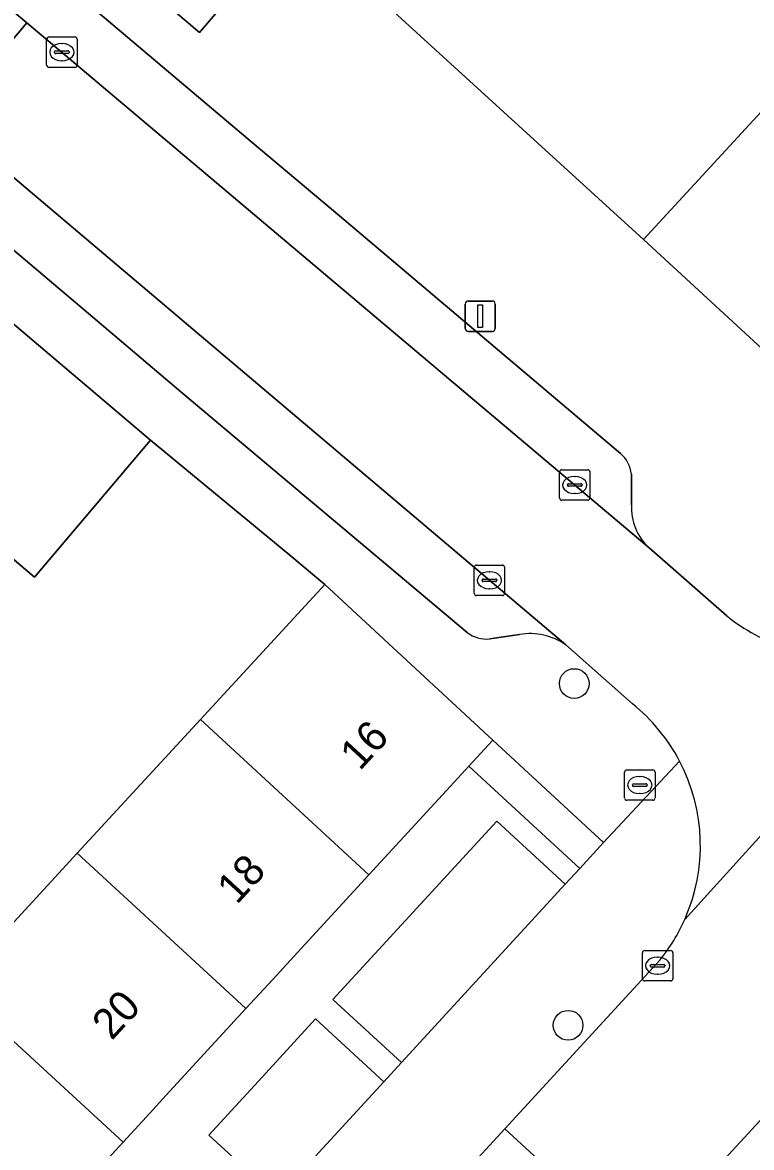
# Model space of a CAD drawing. Extents: x 162523 to 163266, y 381230 to 382050.
# Drawn here: x 163030.75 to 163054.73, y 381512.12 to 381549.11 of the extents above; entities that cross this region are included whole.
import ezdxf

# ---------------------------------------------------------------- set-up
doc = ezdxf.new("R2010")
doc.units = 0
for name, color, linetype in [('IMGEO_Boom', 7, 'Continuous'), ('IMGEO_Brandkraan', 7, 'Continuous'), ('IMGEO_Erf', 7, 'Continuous'), ('IMGEO_Groenvoorziening', 7, 'Continuous'), ('IMGEO_Kolk', 7, 'Continuous'), ('IMGEO_Lichtmast', 7, 'Continuous'), ('IMGEO_Muur', 7, 'Continuous'), ('IMGEO_Pand', 7, 'Continuous'), ('IMGEO_Pand_nummerreeks', 7, 'Continuous'), ('IMGEO_Parkeervlak_open', 7, 'Continuous'), ('IMGEO_Rijbaan_lokaal_open', 7, 'Continuous'), ('IMGEO_Voetpad_open', 7, 'Continuous')]:
    doc.layers.add(name, color=color, linetype=linetype)

msp = doc.modelspace()

# ---------------------------------------------------------------- linework, layer by layer
at = {"layer": 'IMGEO_Boom'}
for centre in [(163048.898, 381527.374), (163048.696, 381516.136)]:
    msp.add_circle(centre, 0.489, dxfattribs=at)
at = {"layer": 'IMGEO_Brandkraan'}
for p, q in [((163050.555, 381523.611), (163050.555, 381524.463)), ((163050.63, 381524.537), (163051.482, 381524.537)), ((163051.043, 381524.317), (163051.068, 381524.317)), ((163051.556, 381524.463), (163051.556, 381523.611)), ((163050.814, 381524.031), (163050.814, 381524.043)), ((163051.252, 381523.994), (163050.854, 381523.994)), ((163050.857, 381524.08), (163051.255, 381524.08)), ((163051.298, 381524.043), (163051.298, 381524.031)), ((163051.066, 381523.757), (163051.041, 381523.757)), ((163051.482, 381523.537), (163050.63, 381523.537))]:
    msp.add_line(p, q, dxfattribs=at)
for points in [[(163050.555, 381523.611), (163050.555, 381524.463)], [(163050.63, 381524.537), (163051.482, 381524.537)], [(163051.556, 381524.463), (163051.556, 381523.611)], [(163051.482, 381523.537), (163050.63, 381523.537)]]:
    msp.add_lwpolyline(points, dxfattribs=at)
for centre, radius, start, end in [((163050.632, 381524.461), 0.0765, 91.552, 178.448), ((163050.632, 381524.461), 0.0765, 91.552, 178.448), ((163051.48, 381524.461), 0.0765, 1.552, 88.448), ((163051.48, 381524.461), 0.0765, 1.552, 88.448), ((163050.854, 381524.04), 0.0403, 85.8775, 175.7526), ((163050.851, 381524.03), 0.0366, 178.938, 274.7102), ((163051.255, 381524.037), 0.043, 264.8664, 352.4533), ((163051.259, 381524.042), 0.0386, 1.7309, 96.639), ((163050.632, 381523.613), 0.0765, 181.552, 268.448), ((163050.632, 381523.613), 0.0765, 181.552, 268.448), ((163051.48, 381523.613), 0.0765, 271.552, 358.448), ((163051.48, 381523.613), 0.0765, 271.552, 358.448)]:
    msp.add_arc(centre, radius, start, end, dxfattribs=at)
for centre, major_axis, ratio, start_param, end_param in [((163051.042, 381524.037), (-0.387, 0.002), 0.722429, 4.712389, 7.853982), ((163051.067, 381524.037), (-0.39, 0.002), 0.717154, 1.570796, 4.712389)]:
    msp.add_ellipse(centre, major_axis=major_axis, ratio=ratio, start_param=start_param, end_param=end_param, dxfattribs=at)
at = {"layer": 'IMGEO_Erf'}
msp.add_lwpolyline([(162981.863, 381595.134), (163000, 381579.765), (163036.569, 381548.778), (163039.317, 381552), (163034.602, 381555.997), (163030.056, 381559.851), (163025.51, 381563.705), (163020.964, 381567.558), (163016.417, 381571.413), (163011.871, 381575.266), (163007.325, 381579.12), (163002.778, 381582.975), (163000, 381585.33), (162998.232, 381586.828), (162993.686, 381590.682), (162989.14, 381594.536), (162984.611, 381598.375)], close=True, dxfattribs=at)
for points in [[(163042.716, 381549.691), (163050.067, 381542.984), (163051.175, 381541.973), (163055.297, 381546.452), (163059.343, 381550.848)], [(163020.4, 381508.623), (163024.449, 381513.015), (163028.498, 381517.407), (163032.548, 381521.799), (163036.598, 381526.191), (163040.696, 381530.636), (163039.544, 381531.596), (163034.957, 381535.373), (163031.142, 381530.874), (163026.588, 381534.735), (163026.617, 381534.77), (163026.38, 381534.968), (163022.85, 381530.753), (163019.003, 381526.159), (163015.155, 381521.564), (163011.307, 381516.97), (163010.44, 381515.935), (163012.363, 381514.166), (163009.259, 381510.565)], [(163039.125, 381510.461), (163036.875, 381512.527), (163038.51, 381514.304), (163040.388, 381516.344), (163042.633, 381514.28), (163043.21, 381514.909), (163040.96, 381516.98), (163046.356, 381522.844), (163048.601, 381520.778), (163049.079, 381521.297), (163045.429, 381524.656), (163044.952, 381524.136), (163042.144, 381521.086), (163039.555, 381518.272), (163038.977, 381517.644), (163038.099, 381516.69), (163035.466, 381513.828), (163034.942, 381513.258), (163034.054, 381512.294), (163033.309, 381511.485)]]:
    msp.add_lwpolyline(points, dxfattribs=at)
at = {"layer": 'IMGEO_Groenvoorziening'}
for points in [[(163046.221, 381525.516), (163045.429, 381524.656), (163049.079, 381521.297), (163049.858, 381522.146)], [(163048.601, 381520.778), (163046.356, 381522.844), (163040.96, 381516.98), (163043.21, 381514.909)], [(163042.633, 381514.28), (163040.388, 381516.344), (163038.51, 381514.304), (163036.875, 381512.527), (163039.125, 381510.461)]]:
    msp.add_lwpolyline(points, close=True, dxfattribs=at)
at = {"layer": 'IMGEO_Kolk'}
for p, q in [((163031.542, 381547.71), (163031.542, 381548.562)), ((163031.617, 381548.636), (163032.469, 381548.636)), ((163032.03, 381548.416), (163032.055, 381548.416)), ((163032.543, 381548.562), (163032.543, 381547.71)), ((163031.801, 381548.13), (163031.801, 381548.142)), ((163032.239, 381548.093), (163031.841, 381548.093)), ((163031.844, 381548.179), (163032.242, 381548.179)), ((163032.285, 381548.142), (163032.285, 381548.13)), ((163032.469, 381547.636), (163031.617, 381547.636)), ((163032.053, 381547.856), (163032.028, 381547.856)), ((163048.415, 381533.477), (163048.415, 381534.329)), ((163048.49, 381534.403), (163049.342, 381534.403)), ((163049.416, 381534.329), (163049.416, 381533.477)), ((163048.717, 381533.946), (163049.115, 381533.946)), ((163048.903, 381534.183), (163048.928, 381534.183)), ((163048.674, 381533.897), (163048.674, 381533.909)), ((163049.112, 381533.86), (163048.714, 381533.86)), ((163048.926, 381533.623), (163048.901, 381533.623)), ((163049.158, 381533.909), (163049.158, 381533.897)), ((163049.342, 381533.403), (163048.49, 381533.403)), ((163045.608, 381530.343), (163045.608, 381531.195)), ((163045.683, 381531.269), (163046.535, 381531.269)), ((163046.096, 381531.049), (163046.121, 381531.049)), ((163046.609, 381531.195), (163046.609, 381530.343)), ((163045.867, 381530.763), (163045.867, 381530.775)), ((163046.305, 381530.726), (163045.907, 381530.726)), ((163045.91, 381530.812), (163046.308, 381530.812)), ((163046.351, 381530.775), (163046.351, 381530.763)), ((163046.535, 381530.269), (163045.683, 381530.269)), ((163046.119, 381530.489), (163046.094, 381530.489)), ((163051.141, 381517.67), (163051.141, 381518.522)), ((163051.216, 381518.596), (163052.068, 381518.596)), ((163051.629, 381518.376), (163051.654, 381518.376)), ((163052.142, 381518.522), (163052.142, 381517.67)), ((163051.4, 381518.09), (163051.4, 381518.102)), ((163051.838, 381518.053), (163051.44, 381518.053)), ((163051.443, 381518.139), (163051.841, 381518.139)), ((163051.884, 381518.102), (163051.884, 381518.09)), ((163051.652, 381517.816), (163051.627, 381517.816)), ((163052.068, 381517.596), (163051.216, 381517.596))]:
    msp.add_line(p, q, dxfattribs=at)
for points in [[(163031.542, 381547.71), (163031.542, 381548.562)], [(163031.617, 381548.636), (163032.469, 381548.636)], [(163032.543, 381548.562), (163032.543, 381547.71)], [(163032.469, 381547.636), (163031.617, 381547.636)], [(163048.415, 381533.477), (163048.415, 381534.329)], [(163048.49, 381534.403), (163049.342, 381534.403)], [(163049.416, 381534.329), (163049.416, 381533.477)], [(163049.342, 381533.403), (163048.49, 381533.403)], [(163045.608, 381530.343), (163045.608, 381531.195)], [(163045.683, 381531.269), (163046.535, 381531.269)], [(163046.609, 381531.195), (163046.609, 381530.343)], [(163046.535, 381530.269), (163045.683, 381530.269)], [(163051.141, 381517.67), (163051.141, 381518.522)], [(163051.216, 381518.596), (163052.068, 381518.596)], [(163052.142, 381518.522), (163052.142, 381517.67)], [(163052.068, 381517.596), (163051.216, 381517.596)]]:
    msp.add_lwpolyline(points, dxfattribs=at)
for centre, radius, start, end in [((163031.619, 381548.56), 0.0765, 91.552, 178.448), ((163031.619, 381548.56), 0.0765, 91.552, 178.448), ((163032.467, 381548.56), 0.0765, 1.552, 88.448), ((163032.467, 381548.56), 0.0765, 1.552, 88.448), ((163031.841, 381548.139), 0.0403, 85.8775, 175.7526), ((163031.838, 381548.129), 0.0366, 178.938, 274.7102), ((163032.242, 381548.136), 0.043, 264.8664, 352.4533), ((163032.246, 381548.141), 0.0386, 1.7309, 96.639), ((163031.619, 381547.712), 0.0765, 181.552, 268.448), ((163031.619, 381547.712), 0.0765, 181.552, 268.448), ((163032.467, 381547.712), 0.0765, 271.552, 358.448), ((163032.467, 381547.712), 0.0765, 271.552, 358.448), ((163048.492, 381534.327), 0.0765, 91.552, 178.448), ((163048.492, 381534.327), 0.0765, 91.552, 178.448), ((163049.34, 381534.327), 0.0765, 1.552, 88.448), ((163049.34, 381534.327), 0.0765, 1.552, 88.448), ((163048.714, 381533.906), 0.0403, 85.8775, 175.7526), ((163049.119, 381533.908), 0.0386, 1.7309, 96.639), ((163048.711, 381533.896), 0.0366, 178.938, 274.7102), ((163049.115, 381533.903), 0.043, 264.8664, 352.4533), ((163048.492, 381533.479), 0.0765, 181.552, 268.448), ((163048.492, 381533.479), 0.0765, 181.552, 268.448), ((163049.34, 381533.479), 0.0765, 271.552, 358.448), ((163049.34, 381533.479), 0.0765, 271.552, 358.448), ((163045.685, 381531.193), 0.0765, 91.552, 178.448), ((163045.685, 381531.193), 0.0765, 91.552, 178.448), ((163046.533, 381531.193), 0.0765, 1.552, 88.448), ((163046.533, 381531.193), 0.0765, 1.552, 88.448), ((163045.907, 381530.772), 0.0403, 85.8775, 175.7526), ((163045.904, 381530.762), 0.0366, 178.938, 274.7102), ((163046.308, 381530.769), 0.043, 264.8664, 352.4533), ((163046.312, 381530.774), 0.0386, 1.7309, 96.639), ((163045.685, 381530.345), 0.0765, 181.552, 268.448), ((163045.685, 381530.345), 0.0765, 181.552, 268.448), ((163046.533, 381530.345), 0.0765, 271.552, 358.448), ((163046.533, 381530.345), 0.0765, 271.552, 358.448), ((163051.218, 381518.52), 0.0765, 91.552, 178.448), ((163051.218, 381518.52), 0.0765, 91.552, 178.448), ((163052.066, 381518.52), 0.0765, 1.552, 88.448), ((163052.066, 381518.52), 0.0765, 1.552, 88.448), ((163051.44, 381518.099), 0.0403, 85.8775, 175.7526), ((163051.437, 381518.089), 0.0366, 178.938, 274.7102), ((163051.841, 381518.096), 0.043, 264.8664, 352.4533), ((163051.845, 381518.101), 0.0386, 1.7309, 96.639), ((163051.218, 381517.672), 0.0765, 181.552, 268.448), ((163051.218, 381517.672), 0.0765, 181.552, 268.448), ((163052.066, 381517.672), 0.0765, 271.552, 358.448), ((163052.066, 381517.672), 0.0765, 271.552, 358.448)]:
    msp.add_arc(centre, radius, start, end, dxfattribs=at)
for centre, major_axis, ratio, start_param, end_param in [((163032.029, 381548.136), (-0.387, 0.002), 0.722429, 4.712389, 7.853982), ((163032.054, 381548.136), (-0.39, 0.002), 0.717154, 1.570796, 4.712389), ((163048.902, 381533.903), (-0.387, 0.002), 0.722429, 4.712389, 7.853982), ((163048.927, 381533.903), (-0.39, 0.002), 0.717154, 1.570796, 4.712389), ((163046.095, 381530.769), (-0.387, 0.002), 0.722429, 4.712389, 7.853982), ((163046.12, 381530.769), (-0.39, 0.002), 0.717154, 1.570796, 4.712389), ((163051.628, 381518.096), (-0.387, 0.002), 0.722429, 4.712389, 7.853982), ((163051.653, 381518.096), (-0.39, 0.002), 0.717154, 1.570796, 4.712389)]:
    msp.add_ellipse(centre, major_axis=major_axis, ratio=ratio, start_param=start_param, end_param=end_param, dxfattribs=at)
at = {"layer": 'IMGEO_Lichtmast'}
for p, q in [((163045.309, 381539.053), (163045.309, 381539.853)), ((163045.309, 381539.853), (163045.309, 381539.053)), ((163045.409, 381539.953), (163046.199, 381539.953)), ((163046.199, 381539.953), (163045.409, 381539.953)), ((163046.299, 381539.853), (163046.299, 381539.053)), ((163046.299, 381539.053), (163046.299, 381539.853)), ((163046.199, 381538.953), (163045.409, 381538.953)), ((163045.409, 381538.953), (163046.199, 381538.953))]:
    msp.add_line(p, q, dxfattribs=at)
msp.add_lwpolyline([(163045.729, 381539.828), (163045.879, 381539.828), (163045.879, 381539.078), (163045.729, 381539.078), (163045.729, 381539.828)], dxfattribs=at)
for centre, start, end in [((163045.409, 381539.853), 90, 180), ((163045.409, 381539.853), 90, 180), ((163046.199, 381539.853), 0, 90), ((163046.199, 381539.853), 360, 90), ((163045.409, 381539.053), 180, 270), ((163045.409, 381539.053), 180, 270), ((163046.199, 381539.053), 270, 0), ((163046.199, 381539.053), 270, 0)]:
    msp.add_arc(centre, 0.1, start, end, dxfattribs=at)
at = {"layer": 'IMGEO_Muur'}
for points in [[(163051.175, 381541.973), (163050.067, 381542.984)], [(163040.696, 381530.636), (163039.544, 381531.596)]]:
    msp.add_lwpolyline(points, dxfattribs=at)
at = {"layer": 'IMGEO_Pand'}
for points in [[(163060.868, 381541.299), (163055.297, 381546.452), (163051.175, 381541.973), (163056.761, 381536.834), (163057.792, 381537.955), (163058.248, 381538.45)], [(163030.403, 381539.234), (163026.617, 381534.77), (163026.588, 381534.735), (163031.142, 381530.874), (163034.957, 381535.373)], [(163042.144, 381521.086), (163044.952, 381524.136), (163045.429, 381524.656), (163046.221, 381525.516), (163040.696, 381530.636), (163036.598, 381526.191)], [(163042.144, 381521.086), (163036.598, 381526.191), (163032.548, 381521.799), (163038.099, 381516.69), (163038.977, 381517.644), (163039.555, 381518.272)], [(163028.498, 381517.407), (163034.054, 381512.294), (163034.942, 381513.258), (163035.466, 381513.828), (163038.099, 381516.69), (163032.548, 381521.799)], [(163028.498, 381517.407), (163024.449, 381513.015), (163030.009, 381507.898), (163032.755, 381510.882), (163033.309, 381511.485), (163034.054, 381512.294)]]:
    msp.add_lwpolyline(points, close=True, dxfattribs=at)
at = {"layer": 'IMGEO_Parkeervlak_open'}
for points in [[(162980.91, 381591.262), (162995.604, 381578.864), (162997.752, 381577.051), (163000, 381575.154), (163012.294, 381564.78), (163028.675, 381550.968), (163030.892, 381549.099), (163051.36, 381531.841)], [(163048.617, 381528.65), (163028.203, 381545.91), (163025.989, 381547.783), (163000, 381569.757), (162995.077, 381573.919), (162992.932, 381575.733), (162978.6, 381587.852)], [(163050.423, 381534.936), (163041.176, 381542.758), (163038.305, 381545.169), (163015.44, 381564.469)], [(163026.905, 381544.62), (163033.061, 381539.417), (163035.958, 381536.972), (163045.375, 381529.048)], [(163050.78, 381533.254), (163050.778, 381534.262)], [(163046.119, 381528.843), (163047.101, 381528.988)]]:
    msp.add_lwpolyline(points, dxfattribs=at)
for centre, radius, start, end in [((163049.735, 381534.143), 1.049, 6.4945, 49.0577), ((163052.55, 381533.155), 1.773, 176.8055, 227.8282), ((163046.016, 381529.921), 1.083, 233.7184, 275.4718), ((163047.443, 381526.952), 2.065, 55.335, 99.5274)]:
    msp.add_arc(centre, radius, start, end, dxfattribs=at)
at = {"layer": 'IMGEO_Rijbaan_lokaal_open'}
for points in [[(163051.721, 381518.287), (163046.614, 381512.734), (163051.018, 381508.676), (163068.737, 381527.889), (163068.764, 381527.933), (163080.128, 381540.168), (163080.185, 381540.202), (163080.343, 381540.38), (163095.231, 381556.507)], [(163030.892, 381549.099), (163028.203, 381545.91), (163048.617, 381528.65), (163050.812, 381526.708)], [(163053.917, 381529.598), (163051.36, 381531.841), (163030.892, 381549.099)], [(163060.985, 381528.935), (163052.532, 381519.615)], [(163052.532, 381519.615), (163060.985, 381528.935)]]:
    msp.add_lwpolyline(points, dxfattribs=at)
for points in [[(163025.989, 381547.783), (163028.203, 381545.91), (163030.892, 381549.099), (163028.675, 381550.968)], [(163049.121, 381506.617), (163051.018, 381508.676), (163046.614, 381512.734), (163044.716, 381510.674)]]:
    msp.add_lwpolyline(points, close=True, dxfattribs=at)
for centre, radius, start, end in [((163057.968, 381534.694), 6.51, 231.5199, 250.9681), ((163047.072, 381522.048), 5.975, 27.6764, 51.2557), ((163047.064, 381522.045), 5.984, 336.0355, 27.6598), ((163047.051, 381522.051), 5.998, 321.1347, 336.0411)]:
    msp.add_arc(centre, radius, start, end, dxfattribs=at)
at = {"layer": 'IMGEO_Voetpad_open'}
for points in [[(162961.614, 381604.504), (162957.551, 381607.889), (162950.782, 381613.529), (162947.33, 381609.407), (162951.476, 381605.922), (162954.285, 381603.956), (162960.864, 381598.479), (162972.364, 381588.856), (162972.378, 381588.844), (162974.491, 381587.076), (162974.802, 381586.815), (162975.401, 381587.503), (163030.105, 381541.182), (163029.277, 381540.181), (163030.403, 381539.234), (163034.957, 381535.373), (163039.544, 381531.596), (163040.696, 381530.636), (163046.221, 381525.516), (163049.858, 381522.146), (163052.364, 381524.823)], [(163055.845, 381528.54), (163059.443, 381534.236), (163056.761, 381536.834), (163051.175, 381541.973), (163050.067, 381542.984), (163042.716, 381549.691), (163042.266, 381550.102), (163040.789, 381551.45), (163040.625, 381551.601), (163040.564, 381551.656), (163039.698, 381552.449), (163039.317, 381552), (163036.569, 381548.778), (163000, 381579.765)], [(163015.44, 381564.469), (163038.305, 381545.169), (163041.176, 381542.758), (163050.423, 381534.936)], [(163045.375, 381529.048), (163035.958, 381536.972), (163033.061, 381539.417), (163026.905, 381544.62)], [(163050.778, 381534.262), (163050.78, 381533.254)], [(163051.36, 381531.841), (163053.917, 381529.598)], [(163047.101, 381528.988), (163046.119, 381528.843)], [(163050.812, 381526.708), (163048.617, 381528.65)], [(163057.844, 381515.164), (163069.406, 381527.653), (163068.737, 381527.889), (163051.018, 381508.676), (163049.121, 381506.617), (163032.521, 381488.596), (163029.092, 381484.843), (163028.809, 381484.536)], [(163052.364, 381524.823), (163049.858, 381522.146), (163049.079, 381521.297), (163048.601, 381520.778), (163043.21, 381514.909), (163042.633, 381514.28), (163039.125, 381510.461), (163038.601, 381509.891), (163036.97, 381508.115), (163036.416, 381507.512), (163031.15, 381501.779), (163030.587, 381501.168), (163029.631, 381500.126), (163025.579, 381495.735), (163023.032, 381492.974), (163022.471, 381492.366), (163021.443, 381491.253), (163018.256, 381487.577), (163021.103, 381487.384)], [(163044.716, 381510.674), (163046.614, 381512.734), (163051.721, 381518.287)]]:
    msp.add_lwpolyline(points, dxfattribs=at)
for centre, radius, start, end in [((163049.735, 381534.143), 1.049, 6.4945, 49.0577), ((163052.55, 381533.155), 1.773, 176.8055, 227.8282), ((163057.968, 381534.694), 6.51, 231.5199, 250.9681), ((163046.016, 381529.921), 1.083, 233.7184, 275.4718), ((163047.443, 381526.952), 2.065, 55.335, 99.5274), ((163047.072, 381522.048), 5.975, 27.6764, 51.2557), ((163047.064, 381522.045), 5.984, 336.0355, 27.6598), ((163047.051, 381522.051), 5.998, 321.1347, 336.0411)]:
    msp.add_arc(centre, radius, start, end, dxfattribs=at)

# ---------------------------------------------------------------- texts
at = {"layer": 'IMGEO_Pand_nummerreeks'}
for s, p in [('16', (163041.844, 381524.481)), ('18', (163037.795, 381520.081)), ('20', (163033.683, 381515.613))]:
    msp.add_text(s, height=1, rotation=47.3795, dxfattribs=at).set_placement(p)

doc.saveas('drawing.dxf')
